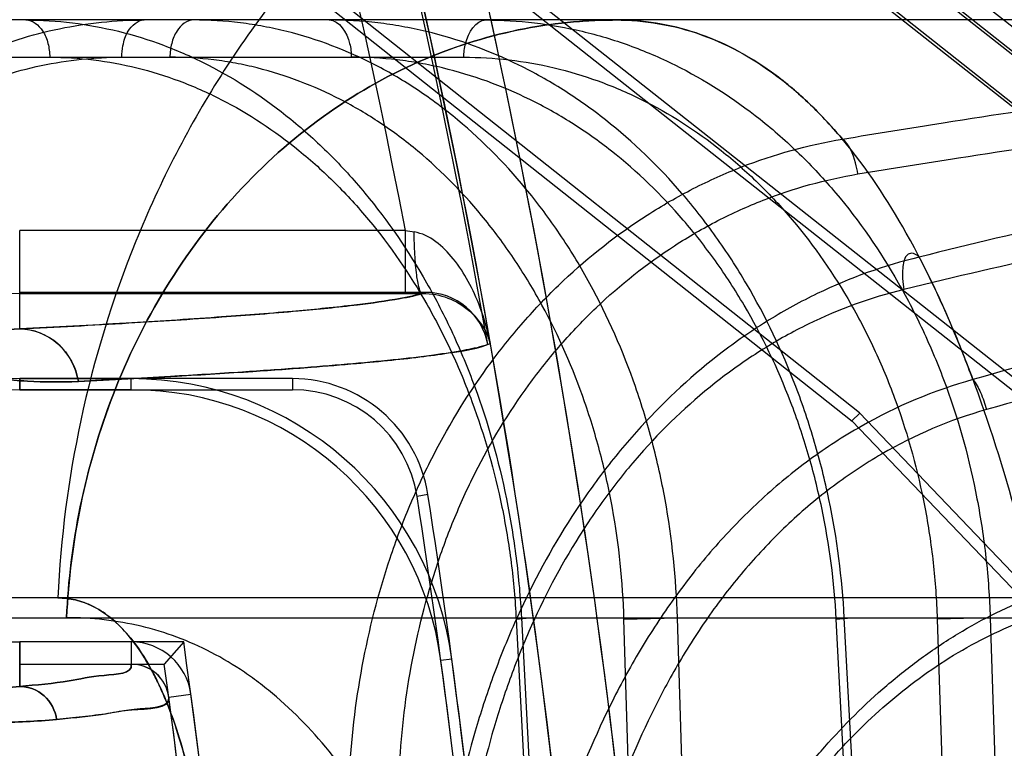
# Model space of a CAD drawing. Header units: millimetres. Extents: x 0 to 297, y 0 to 210.
# Tile 444 of 455: x 243.0928 to 243.1553, y 160.6531 to 160.6993. Entities that reach past the tile are written whole.
import ezdxf

# ---------------------------------------------------------------- set-up
doc = ezdxf.new("R2010")
doc.units = ezdxf.units.MM
doc.header["$LTSCALE"] = 16.335
doc.layers.get('0').update_dxf_attribs({"linetype": 'CONTINUOUS'})
for name, color, linetype in [('AXES_REF', 7, 'CONTINUOUS'), ('INTFCLR_1', 7, 'CONTINUOUS'), ('INTFCLR_144815', 7, 'CONTINUOUS'), ('INTFCLR_72935', 7, 'CONTINUOUS')]:
    doc.layers.add(name, color=color, linetype=linetype)

msp = doc.modelspace()

# ---------------------------------------------------------------- linework, layer by layer
at = {"color": 7, "linetype": 'Continuous'}
for radius in [7.756662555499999, 7.756, 7.706331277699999]:
    msp.add_circle((241.4302422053, 154.539298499), radius, dxfattribs=at)
msp.add_arc((241.4302422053, 154.539298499), 7.68, 278.2771290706, 261.7228709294, dxfattribs=at)
at = {"layer": 'AXES_REF', "color": 9, "linetype": 'Continuous'}
msp.add_arc((241.4302422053, 154.539298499), 7.075609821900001, 94.4118118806, 85.5881881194, dxfattribs=at)
at = {"layer": 'INTFCLR_1', "color": 9, "linetype": 'Continuous'}
for p, q in [((243.1104632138, 160.7346690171), (243.2008231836, 160.663332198)), ((243.1983446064, 160.6601926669), (243.1164298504, 160.7248622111)), ((243.0928442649, 160.6797059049), (243.0928442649, 160.6859562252)), ((243.1173072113, 160.6859562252), (243.0928442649, 160.6859562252)), ((243.1173072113, 160.6819568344), (243.1173072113, 160.6859562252)), ((243.0928442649, 160.6819568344), (243.1183825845, 160.6819580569)), ((243.0928442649, 160.6758513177), (243.0928442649, 160.676551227)), ((243.0999223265, 160.6758513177), (243.0999223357, 160.676551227)), ((243.0928442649, 160.6598513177), (243.0928442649, 160.6570285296)), ((243.099922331, 160.6598513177), (243.0999222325, 160.6584407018)), ((243.1202513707, 160.6587628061), (243.1195576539, 160.6586699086)), ((243.1023010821, 160.6563590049), (243.1036992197, 160.6565462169))]:
    msp.add_line(p, q, dxfattribs=at)
at = {"layer": 'INTFCLR_1', "color": 6, "linetype": 'Continuous'}
for p, q in [((243.1897435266, 160.6702820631), (243.1097924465, 160.7334013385)), ((243.0998781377, 160.7208432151), (243.1841862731, 160.65428416)), ((243.1835174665, 160.6539204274), (243.0994444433, 160.7202938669)), ((243.0928442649, 160.6765512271), (243.0999223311, 160.6765512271)), ((243.099922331, 160.6758513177), (243.0928442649, 160.6758513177)), ((243.0999222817, 160.6598513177), (243.0928442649, 160.6598513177)), ((243.0928442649, 160.6584407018), (243.0999222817, 160.6584407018))]:
    msp.add_line(p, q, dxfattribs=at)
at = {"layer": 'INTFCLR_1', "color": 7, "linetype": 'Continuous'}
msp.add_line((243.1225116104, 160.6793051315), (243.1226895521, 160.6787847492), dxfattribs=at)
at = {"layer": 'INTFCLR_1', "color": 9, "linetype": 'Continuous'}
for centre, radius, start, end in [((242.6464658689, 160.5952984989), 0.4834862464, 4.2349584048, 43.61014177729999), ((242.6464658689, 160.595298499), 0.4874965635, 4.2349578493, 15.4129247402), ((243.0928442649, 160.7060254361), 0.0240686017, 193.9313763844, 270.0000000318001), ((243.1379341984, 160.8010213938), 0.1168993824, 259.8369044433, 260.1140063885)]:
    msp.add_arc(centre, radius, start, end, dxfattribs=at)
at = {"layer": 'INTFCLR_1', "color": 6, "linetype": 'Continuous'}
for centre, radius, start, end in [((242.6464658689, 160.595298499), 0.4794897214, 10.8985890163, 42.7086480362), ((243.0928442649, 160.7060254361), 0.0301741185, 193.93137305, 270.0000005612), ((243.0928442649, 160.7060254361), 0.0294742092, 193.9313762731, 270.0000001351), ((243.0928442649, 160.7060254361), 0.04617411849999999, 193.9313780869, 270.0000003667), ((243.099922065, 160.6560404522), 0.0205107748, 7.627261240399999, 89.9992566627), ((243.099922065, 160.6560404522), 0.0198108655, 7.627262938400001, 89.99922879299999), ((243.099922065, 160.6560404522), 0.0038108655, 7.627283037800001, 89.9959908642), ((242.6464658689, 160.595298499), 0.4773172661, 3.0516590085, 7.6294468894), ((242.6464658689, 160.595298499), 0.4780171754, 3.1312009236, 7.6294436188), ((243.099922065, 160.6560404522), 0.0024002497, 7.6265966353, 89.9960006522), ((242.6464658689, 160.595298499), 0.4599066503, 356.013443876, 7.6295226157), ((242.6464658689, 160.595298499), 0.4613172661, 356.0148208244, 7.629522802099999)]:
    msp.add_arc(centre, radius, start, end, dxfattribs=at)
at = {"layer": 'INTFCLR_1', "color": 9, "linetype": 'Continuous'}
for points, knots in [([(243.0658816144, 160.699337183), (243.0660730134, 160.6985655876), (243.0665104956, 160.6970563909), (243.0673242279, 160.6948935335), (243.0682543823, 160.6928880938), (243.0692667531, 160.6910571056), (243.0703294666, 160.6894055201), (243.0717432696, 160.6874839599), (243.0732263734, 160.6857921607), (243.0747493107, 160.6843149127), (243.0761858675, 160.6830538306), (243.0785805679, 160.6812280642), (243.0814062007, 160.6795880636), (243.0841879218, 160.6783813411), (243.0867226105, 160.677490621), (243.0897566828, 160.6767467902), (243.0932456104, 160.676333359), (243.0954887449, 160.6763227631), (243.0965648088, 160.6763767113)], [0, 0, 0, 0, 0.0574620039, 0.1134387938, 0.166877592, 0.2171065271, 0.2645507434, 0.3087290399, 0.3894613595, 0.4267760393, 0.4620386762, 0.5275743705, 0.6441857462, 0.6969909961, 0.7465939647, 0.8382414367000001, 0.9221232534, 1, 1, 1, 1]), ([(243.0662964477, 160.699440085), (243.0664620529, 160.6987724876), (243.06684094, 160.6974668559), (243.0675459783, 160.6955960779), (243.0683525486, 160.6938618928), (243.069230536, 160.6922791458), (243.0701523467, 160.6908521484), (243.0713786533, 160.6891928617), (243.0734611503, 160.6868291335), (243.0765532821, 160.684235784), (243.0797531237, 160.6823972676), (243.0821612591, 160.6813674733), (243.0843527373, 160.6806099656), (243.0869743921, 160.6799839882), (243.0899845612, 160.6796474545), (243.0919176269, 160.6796524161), (243.0928442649, 160.6797059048)], [0, 0, 0, 0, 0.05755899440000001, 0.1136253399, 0.1671423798, 0.2174618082, 0.2649671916, 0.3092018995, 0.3900215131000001, 0.5280807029, 0.6447205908, 0.6974550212, 0.7470790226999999, 0.8386200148, 0.9223281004, 1, 1, 1, 1]), ([(243.0428331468, 160.693619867), (243.0432295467, 160.6920218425), (243.0441505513, 160.6889438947), (243.0459048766, 160.6845962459), (243.0479025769, 160.6806769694), (243.0500526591, 160.6771973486), (243.0522634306, 160.6741605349), (243.0551142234, 160.6707681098), (243.0580374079, 160.6678798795), (243.0609837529, 160.6654341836), (243.0637063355, 160.6634062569), (243.0670076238, 160.6613021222), (243.0708636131, 160.6593073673), (243.075467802, 160.6573841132), (243.0806872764, 160.6558340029), (243.086320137, 160.6549188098), (243.0910526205, 160.654679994), (243.0939066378, 160.6548152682), (243.095185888, 160.6549401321)], [0, 0, 0, 0, 0.06983020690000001, 0.1360165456, 0.1985856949, 0.2561722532, 0.3093207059, 0.3577512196, 0.4440024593, 0.4831205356, 0.5200948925, 0.5879287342, 0.6488908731, 0.7039975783, 0.7993757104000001, 0.8790225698, 0.9454860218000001, 1, 1, 1, 1]), ([(243.0430937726, 160.6936845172), (243.0434704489, 160.6921659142), (243.0443459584, 160.6892410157), (243.0460140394, 160.685110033), (243.0479138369, 160.6813866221), (243.0499587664, 160.6780812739), (243.0520613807, 160.6751971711), (243.0547727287, 160.6719762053), (243.0575527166, 160.6692349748), (243.0603545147, 160.6669148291), (243.0629435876, 160.6649916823), (243.0660820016, 160.6629976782), (243.0697478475, 160.661109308), (243.0741232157, 160.6592913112), (243.0790825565, 160.6578305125), (243.084431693, 160.6569766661), (243.0889237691, 160.6567640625), (243.0916308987, 160.656905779), (243.0928442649, 160.6570285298)], [0, 0, 0, 0, 0.0698671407, 0.1360883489, 0.1986819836, 0.2562926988, 0.3094735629, 0.3579124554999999, 0.4441892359, 0.4833221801, 0.5202930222, 0.5881501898, 0.6490914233, 0.7042036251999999, 0.7995434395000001, 0.8791525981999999, 0.9455413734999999, 1, 1, 1, 1]), ([(243.1226895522, 160.6787847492), (243.1225345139, 160.6795706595), (243.1221567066, 160.6809200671), (243.1213394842, 160.6827268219), (243.1201738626, 160.6845284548), (243.1188517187, 160.6856856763), (243.1178639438, 160.6858578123)], [0, 0, 0, 0, 0.2695644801, 0.4697030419, 0.6625932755, 1, 1, 1, 1]), ([(243.1183825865, 160.6819580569), (243.1182680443, 160.6819733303), (243.1181302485, 160.6824877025), (243.1179894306, 160.6832210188), (243.1178925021, 160.6844792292), (243.1178665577, 160.685380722), (243.1178639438, 160.6858578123)], [0, 0, 0, 0, 0.0871661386, 0.309707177, 0.6401160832, 1, 1, 1, 1]), ([(243.1183825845, 160.6819580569), (243.1178169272, 160.6817812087), (243.1163171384, 160.6815017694), (243.1135615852, 160.6811367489), (243.1097928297, 160.6807737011), (243.1050244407, 160.6804063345), (243.0992635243, 160.6800420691), (243.0950927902, 160.6798186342), (243.0928442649, 160.6797059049)], [0, 0, 0, 0, 0.06928541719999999, 0.1776589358, 0.3252045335, 0.5117163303, 0.7368032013, 1, 1, 1, 1]), ([(243.0965648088, 160.6763767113), (243.0964916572, 160.6768174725), (243.0961930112, 160.6777028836), (243.095094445, 160.6791423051), (243.0937137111, 160.6797006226), (243.0928442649, 160.6797059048)], [0, 0, 0, 0, 0.250365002, 0.5127850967, 1, 1, 1, 1]), ([(243.0965648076, 160.6763767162), (243.0986510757, 160.6764813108), (243.1023409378, 160.6766780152), (243.107265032, 160.676981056), (243.111059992, 160.6772509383), (243.1139998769, 160.6774912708), (243.116377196, 160.6777192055), (243.1184006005, 160.6779385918), (243.1204814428, 160.6782469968), (243.1219304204, 160.6784474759), (243.1226895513, 160.6787847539)], [0, 0, 0, 0, 0.2385487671, 0.4219735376, 0.5633767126, 0.6730318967, 0.7587781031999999, 0.8362030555, 0.9051367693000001, 1, 1, 1, 1]), ([(243.0999222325, 160.6584407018), (243.10000793, 160.6578252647), (243.0977419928, 160.6577734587), (243.0958257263, 160.6572808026), (243.0938884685, 160.6571304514), (243.0928442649, 160.6570285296)], [0, 0, 0, 0, 0.2565760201, 0.5667820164, 1, 1, 1, 1]), ([(243.095185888, 160.6549401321), (243.0951125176, 160.6554967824), (243.0945527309, 160.6565901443), (243.0933999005, 160.6570267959), (243.0928442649, 160.6570285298)], [0, 0, 0, 0, 0.5026078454, 1, 1, 1, 1]), ([(243.0951858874, 160.6549401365), (243.0956720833, 160.6549875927), (243.0965986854, 160.6550880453), (243.0984379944, 160.65527285), (243.0999239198, 160.655680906), (243.1023879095, 160.655710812), (243.1023010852, 160.6563589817)], [0, 0, 0, 0, 0.2007104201, 0.3881495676, 0.7313108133, 1, 1, 1, 1])]:
    msp.add_open_spline(points, degree=3, knots=knots, dxfattribs=at)
at = {"layer": 'INTFCLR_1', "color": 7, "linetype": 'Continuous'}
msp.add_open_spline([(243.1183825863, 160.6819580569), (243.1186678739, 160.6819596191), (243.1194844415, 160.6818812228), (243.1212730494, 160.6812192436), (243.1224173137, 160.6798193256), (243.1226895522, 160.6787847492)], degree=3, knots=[0, 0, 0, 0, 0.1514361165, 0.4321406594, 1, 1, 1, 1], dxfattribs=at)
at = {"layer": 'INTFCLR_144815', "color": 9, "linetype": 'Continuous'}
for p, q in [((243.1612690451, 160.699298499), (242.2167038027, 160.6992984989)), ((243.074251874, 160.6969403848), (243.1210093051, 160.6969403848)), ((243.2496583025, 160.6626480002), (242.1176217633, 160.6626480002)), ((242.1871971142, 160.6613919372), (243.196561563, 160.6613919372)), ((243.1243316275, 160.6613082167), (243.1251781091, 160.6613889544)), ((243.1243316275, 160.6613082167), (243.1285855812, 160.5792984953)), ((243.1246648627, 160.6613919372), (243.1289267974, 160.5792984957)), ((243.1311679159, 160.6613082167), (243.1345595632, 160.6613919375)), ((243.1336201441, 160.5792985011), (243.131167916, 160.6613082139)), ((243.1370107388, 160.5792985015), (243.1345595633, 160.6613919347)), ((243.1446297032, 160.6613082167), (243.1455953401, 160.6613844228)), ((243.1489631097, 160.5792984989), (243.1446297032, 160.661308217)), ((243.1494798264, 160.5792984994), (243.1451385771, 160.6613919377)), ((243.1543951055, 160.6613919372), (243.15102962, 160.6613082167)), ((243.1510296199, 160.6613082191), (243.1536774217, 160.5792984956)), ((243.1543951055, 160.6613919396), (243.1570422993, 160.5792984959))]:
    msp.add_line(p, q, dxfattribs=at)
at = {"layer": 'INTFCLR_144815', "color": 7, "linetype": 'Continuous'}
for points, knots in [([(243.1513969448, 161.2100770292), (243.1518024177, 161.2100850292), (243.1519387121, 161.208783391), (243.152068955, 161.2076819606), (243.1521023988, 161.2062434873), (243.1521021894, 161.2048795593), (243.1520731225, 161.2034551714), (243.1520238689, 161.201994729), (243.151948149, 161.2002995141), (243.1518601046, 161.198683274), (243.151763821, 161.1971098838), (243.1516757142, 161.1957736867), (243.1515776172, 161.1943741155), (243.1514691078, 161.1929024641), (243.1513403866, 161.1912372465), (243.1511873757, 161.1893452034), (243.1510145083, 161.1872960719), (243.1508194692, 161.1850680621), (243.1505992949, 161.1826360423), (243.1503521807, 161.1799923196), (243.1500745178, 161.1771051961), (243.1497589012, 161.1739083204), (243.1494011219, 161.1703758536), (243.1490025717, 161.1665319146), (243.1485570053, 161.1623244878), (243.1480394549, 161.1575356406), (243.1474657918, 161.1523324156), (243.1468271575, 161.1466419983), (243.1461110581, 161.1403643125), (243.1452774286, 161.1331735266), (243.1443367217, 161.1251845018), (243.1432653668, 161.1162152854), (243.1420512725, 161.1061897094), (243.1406468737, 161.0947448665), (243.1390511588, 161.0819017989), (243.1372286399, 161.0674038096), (243.1351606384, 161.051131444), (243.132873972, 161.0333200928), (243.1303706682, 161.0139976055), (243.1276939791, 160.9935041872), (243.1248230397, 160.9716834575), (243.1218009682, 160.9488635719), (243.1186356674, 160.9251015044), (243.1153467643, 160.9005398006), (243.1119097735, 160.8749922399), (243.1083021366, 160.8482913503), (243.104548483, 160.8206205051), (243.1006991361, 160.7923480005), (243.0967693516, 160.7635804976), (243.0927253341, 160.7340677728), (243.0885069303, 160.7033720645), (243.0856306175, 160.6825008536), (243.0841557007, 160.671812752)], [0, 0, 0, 0, 0.002241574, 0.0047132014, 0.0072224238, 0.0098766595, 0.0123398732, 0.0150736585, 0.0179599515, 0.0217167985, 0.0240207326, 0.0266725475, 0.029118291, 0.0317754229, 0.0348287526, 0.0383497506, 0.0422672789, 0.04619496, 0.0507115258, 0.0557645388, 0.0608710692, 0.06674290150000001, 0.0735202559, 0.0804956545, 0.0881030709, 0.09690564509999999, 0.1071187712, 0.1170366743, 0.1285552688, 0.1420419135, 0.1570478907, 0.1730174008, 0.1919691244, 0.2128662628, 0.236750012, 0.2635013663, 0.293630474, 0.3274143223, 0.3627565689, 0.4013226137, 0.4416480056, 0.4844039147, 0.5285543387, 0.5741462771, 0.6213734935, 0.6710334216, 0.7230689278, 0.7757171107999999, 0.8287434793, 0.8835499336, 0.9403646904, 1, 1, 1, 1]), ([(243.0841557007, 160.6718127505), (243.0854995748, 160.6815479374), (243.0880191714, 160.6998307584), (243.091566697, 160.7256246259), (243.0946845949, 160.7483481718), (243.0974410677, 160.7684807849), (243.0998957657, 160.786446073), (243.1020855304, 160.8025032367), (243.1040644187, 160.8170396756), (243.1058757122, 160.8303684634), (243.1075290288, 160.8425566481), (243.1090153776, 160.8535327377), (243.1103297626, 160.8632542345), (243.1115016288, 160.8719339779), (243.1125476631, 160.8796922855), (243.1134780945, 160.8866028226), (243.1143076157, 160.8927713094), (243.1150520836, 160.8983133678), (243.1157156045, 160.9032577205), (243.1163186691, 160.9077555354), (243.1168570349, 160.9117740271), (243.1173386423, 160.9153715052), (243.1177749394, 160.9186325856), (243.118170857, 160.9215935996), (243.1185320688, 160.9242965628), (243.1188576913, 160.9267343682), (243.119155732, 160.9289666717), (243.1194288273, 160.93101301), (243.1196782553, 160.9328826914), (243.1199150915, 160.9346585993), (243.1201364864, 160.9363193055), (243.1204093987, 160.9383671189), (243.1206026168, 160.9398174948), (243.1207350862, 160.9408124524)], [0, 0, 0, 0, 0.1086009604, 0.2039477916, 0.2877238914, 0.3620651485, 0.4285031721, 0.4880977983, 0.5411506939, 0.5906228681, 0.6367442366, 0.6770723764, 0.71302358, 0.7451511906, 0.7738599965, 0.7995341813, 0.8222066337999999, 0.8426397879, 0.8613279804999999, 0.8773350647, 0.892788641, 0.9061319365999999, 0.9174444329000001, 0.9291470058, 0.9391444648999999, 0.9475796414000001, 0.9563257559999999, 0.9640319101, 0.9703936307, 0.9771701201, 0.9838307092, 0.9889079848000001, 1, 1, 1, 1])]:
    msp.add_open_spline(points, degree=3, knots=knots, dxfattribs=at)
at = {"layer": 'INTFCLR_144815', "color": 9, "linetype": 'Continuous'}
for points, knots in [([(243.1536637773, 160.723298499), (243.1502006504, 160.723298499), (243.1430392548, 160.7225989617), (243.1324394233, 160.7193570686), (243.1222304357, 160.7137617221), (243.1130629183, 160.7059499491), (243.1054985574, 160.6963275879), (243.099912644, 160.6854969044), (243.0964393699, 160.6741449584), (243.0954394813, 160.6664242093), (243.0952586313, 160.6626480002)], [0, 0, 0, 0, 0.1120066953, 0.2310131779, 0.3561439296, 0.4858595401, 0.6179059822, 0.7494999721, 0.8777274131, 1, 1, 1, 1]), ([(243.1536637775, 160.723298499), (243.1541053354, 160.723298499), (243.1551111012, 160.7229389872), (243.1563317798, 160.721620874), (243.1572212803, 160.7200599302), (243.1578205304, 160.7187026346), (243.1581828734, 160.7177752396), (243.1587802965, 160.716116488), (243.1596122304, 160.7132574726), (243.1605787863, 160.70895214), (243.1612964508, 160.7048872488), (243.1617645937, 160.7017639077), (243.1620322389, 160.6998190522), (243.1624429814, 160.6966517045), (243.163000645, 160.6916122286), (243.1636181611, 160.6845095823), (243.1639937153, 160.6788973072), (243.1642149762, 160.6749654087), (243.1643584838, 160.6722033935), (243.1645854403, 160.6672346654), (243.1648314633, 160.6599622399), (243.1649779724, 160.6525522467), (243.1650388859, 160.6464619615), (243.165061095, 160.6402035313), (243.1650329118, 160.6354814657), (243.1649945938, 160.6323227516)], [0, 0, 0, 0, 0.0141696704, 0.032245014, 0.0566276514, 0.07159990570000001, 0.07983247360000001, 0.08857479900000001, 0.1281706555, 0.1752647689, 0.2301232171, 0.2605892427, 0.2766105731, 0.2931213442, 0.3630803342, 0.4392931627, 0.5218908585, 0.5435700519, 0.5656680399, 0.6106436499, 0.703181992, 0.7991656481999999, 0.8484706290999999, 0.8986288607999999, 1, 1, 1, 1]), ([(243.1649945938, 160.6323227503), (243.165032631, 160.6354578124), (243.1650699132, 160.6416609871), (243.1650103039, 160.6508653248), (243.1648629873, 160.6584048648), (243.164684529, 160.664307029), (243.1644719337, 160.6699460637), (243.1641402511, 160.6766864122), (243.1637056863, 160.6832164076), (243.1632991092, 160.6881804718), (243.162875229, 160.6927411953), (243.1622929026, 160.698013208), (243.161599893, 160.7029861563), (243.1609913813, 160.7066150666), (243.160395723, 160.70976572), (243.1596210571, 160.713225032), (243.1585862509, 160.7167814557), (243.1576240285, 160.7192421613), (243.1567981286, 160.7208037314), (243.1560584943, 160.7219150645), (243.1551148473, 160.7229376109), (243.15410572, 160.723298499), (243.1536637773, 160.723298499)], [0, 0, 0, 0, 0.1006106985, 0.199055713, 0.2953636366, 0.342590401, 0.3885395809, 0.4764458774, 0.5591383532, 0.5985355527, 0.6362718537, 0.7061191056, 0.7687234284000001, 0.7973639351, 0.8241873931, 0.8716144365, 0.9110602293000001, 0.9429569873, 0.9561975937, 0.9676399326, 0.9858181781, 1, 1, 1, 1]), ([(243.0932401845, 160.699298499), (243.0952086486, 160.699298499), (243.0981924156, 160.698928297), (243.1015192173, 160.6978931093), (243.103396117, 160.6971270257), (243.1062149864, 160.6957846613), (243.1093304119, 160.6937195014), (243.1121100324, 160.6912019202), (243.1136398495, 160.6896011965), (243.1158857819, 160.6870165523), (243.1178496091, 160.6841389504), (243.1195144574, 160.6810587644), (243.120572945, 160.6788897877), (243.1222157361, 160.6749247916), (243.1233916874, 160.6707491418), (243.1240670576, 160.6670732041), (243.1244317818, 160.6645615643), (243.1245997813, 160.6626616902), (243.1246648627, 160.6613919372)], [0, 0, 0, 0, 0.1091978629, 0.1646839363, 0.1929779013, 0.2215829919, 0.3378362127, 0.398393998, 0.4294053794, 0.4606082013, 0.5883152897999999, 0.6213567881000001, 0.6548436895, 0.7221509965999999, 0.8592379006, 0.8943221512, 0.9294697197, 1, 1, 1, 1]), ([(243.0932401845, 160.699298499), (243.0936610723, 160.699298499), (243.0943221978, 160.6987517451), (243.0946683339, 160.6978194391), (243.0947471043, 160.6972334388), (243.0947503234, 160.6969403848)], [0, 0, 0, 0, 0.4196904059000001, 0.7077619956, 1, 1, 1, 1]), ([(243.0958167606, 160.6613919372), (243.0959245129, 160.6637505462), (243.0965187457, 160.6685661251), (243.0985840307, 160.6756522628), (243.1019061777, 160.6824155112), (243.1064078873, 160.6884296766), (243.1118706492, 160.6933187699), (243.1179597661, 160.6968255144), (243.1233222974, 160.6985471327), (243.1270521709, 160.6991177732), (243.1291157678, 160.699273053), (243.130133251, 160.6992984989), (243.1306375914, 160.699298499)], [0, 0, 0, 0, 0.1249260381, 0.2555252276, 0.3887896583, 0.5214499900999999, 0.6505625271, 0.7739873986, 0.8905463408, 0.9461740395, 0.9733149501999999, 1, 1, 1, 1]), ([(243.1306375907, 160.699298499), (243.1296198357, 160.6992984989), (243.1275481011, 160.6991925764), (243.1233208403, 160.698542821), (243.1179575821, 160.6968258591), (243.1118707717, 160.6933182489), (243.1064079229, 160.6884303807), (243.1019058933, 160.6824131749), (243.0975458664, 160.6735476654), (243.0960364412, 160.6662005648), (243.0958167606, 160.6613919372)], [0, 0, 0, 0, 0.0538964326, 0.1096244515, 0.2261806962, 0.349711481, 0.4789348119, 0.6117089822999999, 0.7450877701, 1, 1, 1, 1]), ([(243.0993194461, 160.6969403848), (243.0993219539, 160.697184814), (243.0993844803, 160.6977571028), (243.0996639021, 160.6986810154), (243.1003195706, 160.699298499), (243.1007299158, 160.699298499)], [0, 0, 0, 0, 0.249574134, 0.5810396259, 1, 1, 1, 1]), ([(243.1038795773, 160.699298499), (243.1034586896, 160.699298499), (243.1027975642, 160.698751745), (243.1024514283, 160.697819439), (243.1023726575, 160.6972334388), (243.1023694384, 160.6969403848)], [0, 0, 0, 0, 0.4196903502, 0.7077619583, 1, 1, 1, 1]), ([(243.1345595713, 160.6613919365), (243.1344829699, 160.6639009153), (243.1340930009, 160.6676473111), (243.1331509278, 160.6719137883), (243.132478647, 160.6742916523), (243.131359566, 160.677726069), (243.1296829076, 160.6815533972), (243.1275562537, 160.6850807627), (243.1262383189, 160.6869649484), (243.1242160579, 160.6895901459), (243.1219148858, 160.691956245), (243.1193732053, 160.6939621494), (243.1176627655, 160.6951702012), (243.1145912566, 160.6969874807), (243.1112534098, 160.6982659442), (243.1083217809, 160.6989031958), (243.1063583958, 160.6992068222), (243.1048697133, 160.699298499), (243.1038795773, 160.699298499)], [0, 0, 0, 0, 0.1400985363, 0.2092020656, 0.2436857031, 0.277971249, 0.4108016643, 0.4755818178, 0.5076100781, 0.5390793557, 0.6605405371, 0.6902617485, 0.7197591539, 0.7773480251, 0.8891702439, 0.9170270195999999, 0.9447376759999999, 1, 1, 1, 1]), ([(243.145138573, 160.6613919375), (243.14500719, 160.6639058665), (243.1445229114, 160.6676580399), (243.1434573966, 160.6719169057), (243.1427101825, 160.6742931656), (243.141473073, 160.6777363), (243.1396464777, 160.681566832), (243.1373690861, 160.685084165), (243.1359616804, 160.6869664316), (243.1337992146, 160.6895989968), (243.1313574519, 160.6919627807), (243.1286812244, 160.6939629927), (243.1268770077, 160.6951716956), (243.1236422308, 160.6969905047), (243.1201513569, 160.6982661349), (243.117092, 160.698903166), (243.1150456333, 160.6992066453), (243.1134959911, 160.699298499), (243.1124655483, 160.699298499)], [0, 0, 0, 0, 0.1372745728, 0.2052346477, 0.2392207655, 0.273064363, 0.40473724, 0.4693064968, 0.5013235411, 0.5328440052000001, 0.6550896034, 0.6851375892, 0.7150081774, 0.7734496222, 0.8872400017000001, 0.9156027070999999, 0.9438087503, 1, 1, 1, 1]), ([(243.1124655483, 160.699298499), (243.1131247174, 160.699298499), (243.1137973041, 160.6981341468), (243.1138730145, 160.6972331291), (243.113876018, 160.6969403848)], [0, 0, 0, 0, 0.6924562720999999, 1, 1, 1, 1]), ([(243.1210093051, 160.6969403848), (243.1210123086, 160.6972331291), (243.1210880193, 160.6981341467), (243.1217606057, 160.699298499), (243.1224197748, 160.699298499)], [0, 0, 0, 0, 0.3075437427, 1, 1, 1, 1]), ([(243.1224197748, 160.699298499), (243.1244654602, 160.699298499), (243.127559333, 160.6989318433), (243.1310162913, 160.69789461), (243.1329591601, 160.69712778), (243.1358588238, 160.6957907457), (243.1390625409, 160.6937306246), (243.1419188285, 160.6912046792), (243.1434823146, 160.689602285), (243.1457648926, 160.6870238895), (243.1477558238, 160.684145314), (243.1494309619, 160.6810593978), (243.1504892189, 160.6788910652), (243.1521189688, 160.6749277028), (243.1532603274, 160.670748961), (243.153888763, 160.6670729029), (243.1542173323, 160.6645606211), (243.1543534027, 160.6626609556), (243.1543951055, 160.6613919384)], [0, 0, 0, 0, 0.112209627, 0.1688776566, 0.1976712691, 0.2267084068, 0.3439814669, 0.4046494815, 0.4356206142, 0.4667234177, 0.5935097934, 0.626212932, 0.6593247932, 0.7258042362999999, 0.8610544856, 0.8956691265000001, 0.9303544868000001, 1, 1, 1, 1]), ([(243.1306375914, 160.699298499), (243.1324741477, 160.699298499), (243.1362918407, 160.6986482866), (243.1400941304, 160.6964420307), (243.1424109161, 160.6944919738), (243.1437099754, 160.6932387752), (243.1445609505, 160.6922913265), (243.1450236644, 160.6917385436)], [0, 0, 0, 0, 0.3287889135, 0.6771462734, 0.7722571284, 0.8709440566, 1, 1, 1, 1]), ([(243.1532959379, 160.6764908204), (243.1530949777, 160.6770326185), (243.1518789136, 160.6802112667), (243.1494559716, 160.6855152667), (243.1462489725, 160.6903773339), (243.1439391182, 160.6929871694), (243.1424870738, 160.694446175), (243.1399461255, 160.6965738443), (243.1359089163, 160.698734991), (243.1323595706, 160.6992984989), (243.1306375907, 160.699298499)], [0, 0, 0, 0, 0.050723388, 0.2987433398, 0.5104880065, 0.55853659, 0.6045091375, 0.6910612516, 0.8488498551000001, 1, 1, 1, 1]), ([(243.0685806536, 160.6613082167), (243.06863596, 160.662362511), (243.0688180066, 160.6644651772), (243.0693053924, 160.6675859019), (243.0700040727, 160.6706494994), (243.0709076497, 160.673633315), (243.0720102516, 160.6765151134), (243.0733042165, 160.679274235), (243.0747800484, 160.6818920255), (243.076428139, 160.6843501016), (243.0782362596, 160.6866314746), (243.0801924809, 160.6887187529), (243.0822818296, 160.6905977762), (243.0844905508, 160.6922547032), (243.08680329, 160.6936783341), (243.089204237, 160.6948575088), (243.0916750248, 160.6957834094), (243.0941964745, 160.69645002), (243.0967500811, 160.6968511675), (243.0984649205, 160.6969403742), (243.0993194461, 160.6969403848)], [0, 0, 0, 0, 0.0611914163, 0.1222153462, 0.1829330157, 0.2431697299, 0.3027654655, 0.3616159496, 0.4196421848, 0.4767773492, 0.5329717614, 0.5881802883, 0.6423889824, 0.6956352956, 0.7479993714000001, 0.7995680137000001, 0.850430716, 0.900683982, 0.9504712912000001, 1, 1, 1, 1]), ([(243.0947503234, 160.6969403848), (243.0966021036, 160.6969403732), (243.0994090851, 160.6965925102), (243.1025388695, 160.6956190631), (243.104304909, 160.6948991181), (243.1069571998, 160.6936374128), (243.1098887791, 160.6916961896), (243.1125049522, 160.6893295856), (243.1139449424, 160.6878248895), (243.1160590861, 160.685395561), (243.1179080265, 160.6826906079), (243.1194759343, 160.6797950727), (243.1204727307, 160.6777562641), (243.1220198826, 160.6740292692), (243.1231285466, 160.6701041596), (243.1237661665, 160.6666486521), (243.1241106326, 160.6642877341), (243.1242696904, 160.662501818), (243.1243316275, 160.6613082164)], [0, 0, 0, 0, 0.1092276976, 0.1647324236, 0.1930354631, 0.2216493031, 0.3379316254, 0.3985016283, 0.4295175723, 0.460723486, 0.5884330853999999, 0.6214715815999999, 0.6549537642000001, 0.7222477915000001, 0.8592953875, 0.8943666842, 0.9295004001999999, 1, 1, 1, 1]), ([(243.131167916, 160.6613082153), (243.1310973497, 160.6636665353), (243.1307333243, 160.6671880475), (243.1298504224, 160.6711986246), (243.1292203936, 160.673433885), (243.1281711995, 160.6766621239), (243.1265981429, 160.6802596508), (243.1246023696, 160.683575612), (243.123365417, 160.6853467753), (243.1214675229, 160.6878144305), (243.1193071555, 160.6900385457), (243.1169206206, 160.691924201), (243.1153145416, 160.6930597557), (243.1124302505, 160.6947678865), (243.1092954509, 160.6959696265), (243.1065420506, 160.6965689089), (243.1046978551, 160.6968543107), (243.1032995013, 160.6969403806), (243.1023694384, 160.6969403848)], [0, 0, 0, 0, 0.1401554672, 0.2092802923, 0.2437732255, 0.2780669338, 0.4109187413, 0.4756998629, 0.5077268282, 0.5391939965, 0.6606353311, 0.6903498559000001, 0.7198403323, 0.7774136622, 0.8891993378, 0.9170477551, 0.9447508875, 1, 1, 1, 1]), ([(243.1446297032, 160.6613082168), (243.1445047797, 160.6636714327), (243.1440473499, 160.6671986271), (243.1430425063, 160.6712016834), (243.142338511, 160.6734353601), (243.1411730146, 160.6766720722), (243.1394530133, 160.6802729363), (243.1373089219, 160.6835789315), (243.1359840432, 160.685348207), (243.1339485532, 160.6878230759), (243.1316502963, 160.6900448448), (243.1291320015, 160.691925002), (243.1274342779, 160.6930611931), (243.1243905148, 160.6947708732), (243.1211062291, 160.6959697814), (243.1182281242, 160.696568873), (243.1163030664, 160.6968541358), (243.114845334, 160.6969403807), (243.113876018, 160.6969403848)], [0, 0, 0, 0, 0.1372191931, 0.2051575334, 0.239134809, 0.2729706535, 0.4046233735, 0.4691910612, 0.501209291, 0.5327320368, 0.6549971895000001, 0.6850516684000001, 0.7149290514, 0.7733847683, 0.887210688, 0.9155819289, 0.9437955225, 1, 1, 1, 1]), ([(243.1210093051, 160.6969403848), (243.1229310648, 160.6969403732), (243.1258375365, 160.6965959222), (243.1290846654, 160.6956204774), (243.1309095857, 160.6948998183), (243.1336331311, 160.6936430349), (243.136642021, 160.6917065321), (243.1393239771, 160.6893321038), (243.1407919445, 160.6878258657), (243.1429352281, 160.6854021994), (243.1448039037, 160.6826961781), (243.1463759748, 160.6797955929), (243.1473691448, 160.6777573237), (243.1488984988, 160.6740316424), (243.149968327, 160.6701036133), (243.1505569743, 160.6666483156), (243.1508643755, 160.6642867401), (243.1509910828, 160.6625010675), (243.15102962, 160.6613082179)], [0, 0, 0, 0, 0.1121878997, 0.1688416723, 0.1976274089, 0.2266570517, 0.343905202, 0.4045627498, 0.4355295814, 0.4666289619, 0.5934110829, 0.6261162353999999, 0.6592317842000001, 0.7257227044, 0.8610051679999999, 0.8956305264, 0.9303278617, 1, 1, 1, 1]), ([(243.1450236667, 160.6917385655), (243.1471527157, 160.6921017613), (243.1557688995, 160.6935128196), (243.1644218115, 160.6946985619), (243.1709474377, 160.6954697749)], [0, 0, 0, 0, 0.2473764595, 1, 1, 1, 1]), ([(243.145999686, 160.6895316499), (243.1481288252, 160.6898875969), (243.15674598, 160.6912705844), (243.1653984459, 160.6924325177), (243.1719234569, 160.6931882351)], [0, 0, 0, 0, 0.2473483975, 1, 1, 1, 1]), ([(243.1137432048, 160.6512447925), (243.1138660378, 160.6536130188), (243.1144104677, 160.6583296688), (243.115882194, 160.6640840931), (243.1175467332, 160.6685044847), (243.1195199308, 160.6727414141), (243.1216654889, 160.6762177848), (243.1237912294, 160.6789629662), (243.1252821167, 160.68072455), (243.1280496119, 160.6835894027), (243.1311845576, 160.6860575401), (243.1340706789, 160.6878106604), (243.1360441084, 160.6888802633), (243.139600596, 160.6904785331), (243.1428409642, 160.691375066), (243.1450236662, 160.69173856)], [0, 0, 0, 0, 0.1287568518, 0.2569609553, 0.3213810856, 0.384983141, 0.5105637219, 0.5419689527, 0.5734721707, 0.6358190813, 0.7580421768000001, 0.7885404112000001, 0.8191369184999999, 0.8798569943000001, 1, 1, 1, 1]), ([(243.145999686, 160.6895316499), (243.1459651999, 160.6897670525), (243.1457948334, 160.6905463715), (243.1454871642, 160.6914002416), (243.1450236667, 160.6917385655)], [0, 0, 0, 0, 0.2930871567, 1, 1, 1, 1]), ([(243.1762241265, 160.690004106), (243.1739861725, 160.6895821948), (243.1651700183, 160.6878566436), (243.156401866, 160.6858841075), (243.1498947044, 160.6842632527)], [0, 0, 0, 0, 0.2535103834, 1, 1, 1, 1]), ([(243.1168940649, 160.6511610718), (243.1169859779, 160.6534132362), (243.117450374, 160.6578936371), (243.1187852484, 160.6633634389), (243.1203153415, 160.6675588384), (243.1221374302, 160.6715711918), (243.1241306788, 160.6748633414), (243.1261123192, 160.6774619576), (243.127501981, 160.6791278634), (243.1300849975, 160.6818354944), (243.133018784, 160.684167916), (243.13572268, 160.6858241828), (243.137572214, 160.6868341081), (243.1409079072, 160.6883434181), (243.1439500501, 160.6891891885), (243.145999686, 160.6895316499)], [0, 0, 0, 0, 0.1298374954, 0.2586273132, 0.3231850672, 0.3868339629, 0.5122916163, 0.5436287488, 0.5750512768, 0.6372068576, 0.7589754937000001, 0.7893511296, 0.8198239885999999, 0.8802999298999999, 1, 1, 1, 1]), ([(243.1752481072, 160.6878318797), (243.1730102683, 160.6874184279), (243.1641956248, 160.6857276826), (243.1554271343, 160.6837945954), (243.1489186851, 160.6822058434)], [0, 0, 0, 0, 0.2535536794, 1, 1, 1, 1]), ([(243.1498947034, 160.6842632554), (243.1476684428, 160.6837260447), (243.1443947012, 160.6825415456), (243.1403352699, 160.6803190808), (243.1364620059, 160.6776644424), (243.133406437, 160.6748466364), (243.1310662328, 160.6721710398), (243.1295621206, 160.6702967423), (243.1271324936, 160.6668447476), (243.1251162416, 160.6631099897), (243.1236763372, 160.6597762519), (243.1227884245, 160.6575106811), (243.121443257, 160.6534929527), (243.1200731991, 160.647595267), (243.1195092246, 160.6427919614), (243.1193462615, 160.6403813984)], [0, 0, 0, 0, 0.1202040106, 0.1809468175, 0.2426366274, 0.3663086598, 0.3976274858, 0.4292047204, 0.4923997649, 0.6189828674, 0.6509543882, 0.6830001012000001, 0.7466739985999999, 0.8731875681, 1, 1, 1, 1]), ([(243.1498947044, 160.6842632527), (243.149763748, 160.6843892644), (243.1487104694, 160.6849356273), (243.1487671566, 160.6829748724), (243.1489186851, 160.6822058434)], [0, 0, 0, 0, 0.1882211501, 1, 1, 1, 1]), ([(243.1498947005, 160.6842632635), (243.150469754, 160.6831563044), (243.1513225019, 160.6813680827), (243.1523921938, 160.6788472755), (243.1540738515, 160.6745345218), (243.1564090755, 160.6670830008), (243.1581764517, 160.6592229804), (243.1592503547, 160.6533773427), (243.1599407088, 160.6492643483), (243.1610437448, 160.6416769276), (243.1619900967, 160.632704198), (243.1625860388, 160.6246115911), (243.162868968, 160.6197803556), (243.1632330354, 160.6123195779), (243.163520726, 160.6009137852), (243.1634359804, 160.5907372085), (243.1633107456, 160.5855788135)], [0, 0, 0, 0, 0.0372726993, 0.0591480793, 0.081815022, 0.1755685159, 0.2921048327, 0.3223045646, 0.3531589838, 0.4167142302, 0.5513725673, 0.6226313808, 0.6591658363, 0.6959740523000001, 0.8458220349, 1, 1, 1, 1]), ([(243.1809830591, 160.6835629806), (243.1786096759, 160.6830276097), (243.1693315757, 160.6808680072), (243.1601127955, 160.6784511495), (243.1532959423, 160.6764910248)], [0, 0, 0, 0, 0.2554058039, 1, 1, 1, 1]), ([(243.1489186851, 160.6822058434), (243.1468299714, 160.6816959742), (243.1437590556, 160.6805729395), (243.1399594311, 160.678461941), (243.1363343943, 160.6759410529), (243.1334809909, 160.6732648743), (243.1313050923, 160.6707209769), (243.1299052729, 160.6689366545), (243.127644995, 160.6656460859), (243.1257790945, 160.6620875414), (243.124458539, 160.658908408), (243.1236436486, 160.6567422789), (243.1224131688, 160.6528919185), (243.1211773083, 160.647228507), (243.1207032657, 160.642616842), (243.1205735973, 160.6402976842)], [0, 0, 0, 0, 0.1191128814, 0.1793339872, 0.2405248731, 0.3633715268, 0.3945338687, 0.4259739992, 0.4889667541, 0.6154878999, 0.6475290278, 0.6796791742, 0.7436740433, 0.8713175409, 1, 1, 1, 1]), ([(243.1818430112, 160.6815195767), (243.1794697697, 160.6809949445), (243.1701935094, 160.6788789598), (243.1609743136, 160.6765104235), (243.1541558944, 160.6745890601)], [0, 0, 0, 0, 0.255456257, 1, 1, 1, 1]), ([(243.1532959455, 160.6764909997), (243.1508258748, 160.6758052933), (243.147222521, 160.6742793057), (243.1428853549, 160.6714549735), (243.1398589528, 160.6689617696), (243.1370958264, 160.6661527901), (243.1346096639, 160.6630763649), (243.1324051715, 160.6597807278), (243.1298386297, 160.6551565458), (243.1280567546, 160.6508657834), (243.1268319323, 160.6470860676), (243.1260892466, 160.6445422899), (243.124371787, 160.637523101), (243.123626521, 160.6309642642), (243.1233439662, 160.6257319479)], [0, 0, 0, 0, 0.122251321, 0.1841550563, 0.2465049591, 0.3088365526, 0.3717560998, 0.4348594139, 0.4976795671, 0.6237574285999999, 0.6555254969, 0.6871647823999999, 0.7501096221, 1, 1, 1, 1]), ([(243.1532959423, 160.6764910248), (243.1534973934, 160.6762450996), (243.1538368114, 160.675622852), (243.1540628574, 160.6749589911), (243.1541558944, 160.6745890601)], [0, 0, 0, 0, 0.4545659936, 1, 1, 1, 1]), ([(243.1541558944, 160.6745890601), (243.1518377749, 160.6739366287), (243.1484572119, 160.6724830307), (243.1444029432, 160.6697884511), (243.1415763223, 160.6674079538), (243.1390002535, 160.6647235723), (243.1366874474, 160.6617800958), (243.1346425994, 160.6586223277), (243.1322650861, 160.6541784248), (243.130630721, 160.6500525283), (243.1295169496, 160.6464151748), (243.1288400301, 160.643956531), (243.1272761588, 160.6371210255), (243.1266522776, 160.630742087), (243.1264292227, 160.6256482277)], [0, 0, 0, 0, 0.1202423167, 0.1812239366, 0.2427342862, 0.3043443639, 0.3666795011, 0.4293621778, 0.4919378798, 0.6181093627, 0.650035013, 0.681882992, 0.7454161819, 1, 1, 1, 1]), ([(243.1051132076, 160.6323227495), (243.1051526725, 160.6333673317), (243.1051977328, 160.6354352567), (243.1051622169, 160.6385048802), (243.1050461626, 160.6410184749), (243.104899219, 160.6429852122), (243.1047215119, 160.6448669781), (243.1044403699, 160.6471182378), (243.1040678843, 160.6492934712), (243.1037181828, 160.6509452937), (243.1033499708, 160.6524711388), (243.1028404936, 160.6542393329), (243.1022370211, 160.655892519), (243.1017081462, 160.657094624), (243.101180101, 160.6581578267), (243.1004818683, 160.659335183), (243.0995534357, 160.6605323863), (243.0985602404, 160.6614729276), (243.0975054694, 160.662151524), (243.0963973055, 160.6625597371), (243.095634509, 160.6626479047), (243.0952586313, 160.6626480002)], [0, 0, 0, 0, 0.091753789, 0.1815166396, 0.2694076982, 0.3125669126, 0.3546185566, 0.4353061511, 0.5116443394, 0.5482469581, 0.5834912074, 0.6494052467, 0.7096551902, 0.7377984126, 0.764641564, 0.8138270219, 0.85768374, 0.8972107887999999, 0.9333282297, 0.9670072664, 1, 1, 1, 1]), ([(243.0952586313, 160.6626480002), (243.0956342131, 160.6626478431), (243.0963948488, 160.6625601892), (243.0974976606, 160.6621549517), (243.0994385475, 160.6609095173), (243.1009383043, 160.6587466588), (243.1019718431, 160.6565276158), (243.1024510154, 160.6553059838), (243.1029254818, 160.6539428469), (243.1034575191, 160.6521006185), (243.1039920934, 160.6497291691), (243.1043546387, 160.6476232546), (243.1045997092, 160.6458429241), (243.1048167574, 160.6439629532), (243.1050211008, 160.6415389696), (243.1051368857, 160.6390668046), (243.1051792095, 160.6370359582), (243.1051871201, 160.6349494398), (243.1051529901, 160.6333752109), (243.1051132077, 160.632322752)], [0, 0, 0, 0, 0.0329952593, 0.06653992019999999, 0.1023576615, 0.2341585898, 0.2886102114, 0.3181527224, 0.3493214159, 0.415407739, 0.4864622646, 0.5627887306, 0.6030561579, 0.6443314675, 0.7290312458, 0.8167025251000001, 0.8617033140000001, 0.9074743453, 1, 1, 1, 1]), ([(243.1263309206, 160.5856233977), (243.1265364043, 160.5891746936), (243.1269727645, 160.5962882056), (243.1278412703, 160.6069716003), (243.1291867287, 160.6176808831), (243.1310001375, 160.6265753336), (243.1328220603, 160.6327199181), (243.1340639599, 160.6362244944), (243.1354520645, 160.6397116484), (243.1374620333, 160.6439624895), (243.1398846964, 160.6479969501), (243.1420864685, 160.6510396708), (243.1444554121, 160.6539201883), (243.1470929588, 160.6565498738), (243.1500005, 160.6588524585), (243.1530846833, 160.6609115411), (243.1555956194, 160.6621545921), (243.1573263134, 160.6628101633)], [0, 0, 0, 0, 0.1216132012, 0.243647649, 0.3663864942, 0.4904425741, 0.5534431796, 0.5853358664, 0.6175277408, 0.68173217, 0.7458615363, 0.7780820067, 0.8100580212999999, 0.8733073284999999, 0.9049126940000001, 0.9367292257, 1, 1, 1, 1]), ([(243.1193463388, 160.6403814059), (243.1192719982, 160.6405783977), (243.1189794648, 160.6413424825), (243.1184521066, 160.6426450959), (243.1175191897, 160.6447603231), (243.1158486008, 160.6481061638), (243.1131628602, 160.6523229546), (243.110221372, 160.6554984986), (243.1081376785, 160.6571917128), (243.1067803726, 160.6581731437), (243.1043567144, 160.6596254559), (243.1005859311, 160.6610401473), (243.0974045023, 160.66139099), (243.0958167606, 160.6613919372)], [0, 0, 0, 0, 0.0187560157, 0.0728836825, 0.1251833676, 0.224679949, 0.4058705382, 0.5687625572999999, 0.6073438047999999, 0.6449671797, 0.7179054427, 0.8585486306, 1, 1, 1, 1]), ([(243.127689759, 160.5855370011), (243.1278901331, 160.5890800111), (243.1283040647, 160.5961615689), (243.1290935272, 160.6067680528), (243.1303112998, 160.617336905), (243.1319638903, 160.6260752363), (243.1336379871, 160.6320919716), (243.1347852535, 160.6355061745), (243.1360627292, 160.6388911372), (243.1379219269, 160.6430065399), (243.1401717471, 160.6469134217), (243.1422211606, 160.6498550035), (243.1444252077, 160.6526294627), (243.1468862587, 160.6551617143), (243.1496062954, 160.6573782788), (243.1524883, 160.6593570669), (243.1548422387, 160.6605522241), (243.1564663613, 160.6611818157)], [0, 0, 0, 0, 0.1248651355, 0.2496005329, 0.3741910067, 0.4990542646, 0.5620229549, 0.5937827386, 0.6257619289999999, 0.6893021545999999, 0.7524559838, 0.7840722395, 0.8153727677, 0.8770772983, 0.9078185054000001, 0.9387092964, 1, 1, 1, 1])]:
    msp.add_open_spline(points, degree=3, knots=knots, dxfattribs=at)
at = {"layer": 'INTFCLR_144815', "color": 6, "linetype": 'Continuous'}
msp.add_open_spline([(243.0680310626, 160.6613919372), (243.0680897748, 160.6625245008), (243.0682855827, 160.6647914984), (243.0688146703, 160.6681638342), (243.0695794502, 160.6714871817), (243.0705700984, 160.6747124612), (243.0717718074, 160.6778046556), (243.0731708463, 160.6807438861), (243.0747635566, 160.6835277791), (243.0765407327, 160.6861388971), (243.0784834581, 160.6885508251), (243.0805721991, 160.6907447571), (243.082794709, 160.6927119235), (243.0851438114, 160.6944464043), (243.0875989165, 160.6959318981), (243.0901356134, 160.6971553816), (243.09272432, 160.6981078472), (243.0953547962, 160.6987907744), (243.0980262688, 160.6992052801), (243.0998264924, 160.699298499), (243.1007299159, 160.699298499)], degree=3, knots=[0, 0, 0, 0, 0.0617823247, 0.1238447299, 0.1858195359, 0.247403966, 0.3074912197, 0.3663888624, 0.4245774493, 0.4820469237, 0.5382776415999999, 0.5931090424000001, 0.6468783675, 0.699766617, 0.7519718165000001, 0.8029757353, 0.8529596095, 0.9020028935, 0.950783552, 1, 1, 1, 1], dxfattribs=at)
at = {"layer": 'INTFCLR_72935', "color": 6, "linetype": 'Continuous'}
for p, q in [((243.108310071, 160.7349493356), (243.1921085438, 160.6685620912)), ((243.0868192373, 160.7204632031), (243.1456400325, 160.6738639)), ((243.1461126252, 160.6743824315), (243.0874306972, 160.7208717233)), ((243.1185822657, 160.6820254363), (243.0928442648, 160.6820254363)), ((243.1101411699, 160.6765512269), (243.0928442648, 160.6765512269)), ((243.0928442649, 160.6758513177), (243.11014117, 160.6758513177)), ((243.1461314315, 160.6743675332), (243.1456212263, 160.6738787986)), ((243.1768271, 160.6422356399), (243.1461126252, 160.6743824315)), ((243.1456400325, 160.6738639), (243.1763210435, 160.6417521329)), ((243.1032443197, 160.6598513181), (243.0928442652, 160.6598513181)), ((243.1032443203, 160.6598513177), (243.1020173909, 160.6584407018)), ((243.0928442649, 160.6584407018), (243.1020173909, 160.6584407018))]:
    msp.add_line(p, q, dxfattribs=at)
at = {"layer": 'INTFCLR_72935', "color": 9, "linetype": 'Continuous'}
for p, q in [((243.1163057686, 160.7253114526), (243.1984986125, 160.6601962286)), ((243.0928442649, 160.6797059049), (243.0928442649, 160.6820254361)), ((243.0928442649, 160.676551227), (243.0928442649, 160.6758513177)), ((243.11014117, 160.676551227), (243.11014117, 160.6758513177)), ((243.1187364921, 160.6691962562), (243.1180449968, 160.6690880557)), ((243.0928442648, 160.6570285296), (243.0928442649, 160.6598513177))]:
    msp.add_line(p, q, dxfattribs=at)
at = {"layer": 'INTFCLR_72935', "color": 6, "linetype": 'Continuous'}
for centre, radius, start, end in [((242.6464658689, 160.595298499), 0.4833111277, 9.9390037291, 43.6299210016), ((243.0928442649, 160.7060254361), 0.0301741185, 193.93137305, 270.0000005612), ((243.0928442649, 160.7060254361), 0.04617411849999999, 193.9313780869, 270.0000003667), ((243.1185844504, 160.6780259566), 0.0039994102, 9.9622308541, 90.03129747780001), ((243.11014117, 160.6678513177), 0.008699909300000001, 8.893149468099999, 90.0000006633), ((243.11014117, 160.6678513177), 0.008, 8.893157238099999, 89.9999953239), ((242.6464658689, 160.595298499), 0.4780171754, 4.8948229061, 8.893149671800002), ((242.6464658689, 160.595298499), 0.4773172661, 4.8948227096, 8.8931498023), ((242.6464658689, 160.595298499), 0.4613172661, 356.0148208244, 8.043882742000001), ((242.6464658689, 160.595298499), 0.4599066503, 356.0134438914, 7.891264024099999)]:
    msp.add_arc(centre, radius, start, end, dxfattribs=at)
at = {"layer": 'INTFCLR_72935', "color": 9, "linetype": 'Continuous'}
for centre, radius, start, end in [((242.646465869, 160.595298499), 0.4874965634, 4.2349578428, 15.4677013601), ((242.6464658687, 160.5952984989), 0.4834999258, 4.2349584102, 15.4677019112)]:
    msp.add_arc(centre, radius, start, end, dxfattribs=at)
for points, knots in [([(243.0965648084, 160.6763767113), (243.0954883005, 160.6763227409), (243.0932434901, 160.6763333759), (243.0897506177, 160.6767477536), (243.0867111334, 160.6774934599), (243.0841723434, 160.6783879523), (243.0821532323, 160.6792647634), (243.0800717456, 160.6803618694), (243.0779359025, 160.6817178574), (243.0757570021, 160.683382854), (243.0735463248, 160.68542851), (243.0717518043, 160.687473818), (243.0703400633, 160.6893899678), (243.0692727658, 160.6910468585), (243.0682585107, 160.6928796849), (243.0673284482, 160.6948837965), (243.0665135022, 160.6970480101), (243.0660747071, 160.6985587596), (243.0658816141, 160.699337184)], [0, 0, 0, 0, 0.07790330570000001, 0.1618667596, 0.2536806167, 0.3034199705, 0.3562896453, 0.4126322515, 0.4733102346, 0.5389302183, 0.6105590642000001, 0.6906636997, 0.7351564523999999, 0.7824908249, 0.8330084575, 0.8864378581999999, 0.9420335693, 1, 1, 1, 1]), ([(243.0928442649, 160.6797059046), (243.0919172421, 160.6796523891), (243.0899827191, 160.6796474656), (243.0869691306, 160.6799847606), (243.0843428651, 160.6806124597), (243.0821476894, 160.6813729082), (243.0803998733, 160.6821213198), (243.0785981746, 160.6830606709), (243.0767474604, 160.6842247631), (243.0748590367, 160.6856570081), (243.0729417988, 160.6874199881), (243.0713857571, 160.689184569), (243.070161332, 160.6908389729), (243.0692358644, 160.6922701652), (243.0683560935, 160.6938545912), (243.0675496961, 160.6955876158), (243.0668434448, 160.6974596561), (243.0664634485, 160.6987665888), (243.0662964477, 160.699440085)], [0, 0, 0, 0, 0.077684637, 0.1614602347, 0.2531489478, 0.3029013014, 0.3556901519, 0.4120655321, 0.4727178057, 0.538390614, 0.6100777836, 0.690278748, 0.7347779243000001, 0.7821808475, 0.8327613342, 0.8862761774, 0.9419483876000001, 1, 1, 1, 1]), ([(243.095185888, 160.6549401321), (243.0939043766, 160.6548150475), (243.0910457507, 160.6546798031), (243.0863091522, 160.6549199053), (243.0806805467, 160.6558360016), (243.0754739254, 160.6573826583), (243.0715626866, 160.6590150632), (243.0691099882, 160.6602145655), (243.0664456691, 160.661661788), (243.0629622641, 160.6638783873), (243.0595156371, 160.6665889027), (243.0566903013, 160.6692095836), (243.0544711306, 160.6715314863), (243.0522438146, 160.6741857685), (243.0500348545, 160.6772242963), (243.0478949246, 160.6806912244), (243.0458950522, 160.6846173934), (243.0441460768, 160.6889566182), (243.043226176, 160.692035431), (243.0428331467, 160.6936198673)], [0, 0, 0, 0, 0.0546088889, 0.1211683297, 0.2007950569, 0.2959181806, 0.3507413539, 0.380380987, 0.4116808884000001, 0.4792976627, 0.5552209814, 0.5972744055, 0.6426583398, 0.6913478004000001, 0.7441210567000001, 0.8018425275, 0.8639600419, 0.9307654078, 1, 1, 1, 1]), ([(243.0928442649, 160.6570285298), (243.0916287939, 160.6569055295), (243.0889172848, 160.6567638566), (243.0844212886, 160.6569776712), (243.0790760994, 160.6578323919), (243.0741290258, 160.6592900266), (243.0704112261, 160.6608332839), (243.0680800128, 160.6619686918), (243.0655469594, 160.6633389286), (243.0622360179, 160.6654392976), (243.0589583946, 160.6680100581), (243.0562720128, 160.6704966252), (243.0541612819, 160.6727006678), (243.0520431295, 160.6752206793), (243.0499420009, 160.6781065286), (243.0479067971, 160.6813997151), (243.046004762, 160.6851299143), (243.0443417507, 160.6892530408), (243.0434672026, 160.6921788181), (243.0430937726, 160.6936845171)], [0, 0, 0, 0, 0.0545518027, 0.1210381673, 0.2006278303, 0.2957140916, 0.3505402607, 0.3802099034, 0.4114671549, 0.4791025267, 0.5550208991, 0.5971000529, 0.6424803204, 0.6911977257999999, 0.7439878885, 0.8017400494, 0.8638847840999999, 0.9307288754, 1, 1, 1, 1]), ([(243.0928442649, 160.6797059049), (243.0951541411, 160.67982171), (243.0994277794, 160.6800511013), (243.1053132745, 160.6804256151), (243.1101454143, 160.6808039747), (243.1139192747, 160.6811749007), (243.1166157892, 160.6815514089), (243.1180612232, 160.6818344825), (243.1185822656, 160.6820254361)], [0, 0, 0, 0, 0.2681825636, 0.4962761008, 0.6837856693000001, 0.8303069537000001, 0.9356518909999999, 1, 1, 1, 1]), ([(243.0928442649, 160.6797059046), (243.0937137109, 160.6797006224), (243.0955308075, 160.6789815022), (243.0964171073, 160.6772666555), (243.0965648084, 160.6763767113)], [0, 0, 0, 0, 0.4907835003, 1, 1, 1, 1]), ([(243.1225234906, 160.6787178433), (243.1220826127, 160.6785553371), (243.1209419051, 160.678312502), (243.1189401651, 160.6780049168), (243.1164195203, 160.6777190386), (243.1135643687, 160.6774526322), (243.1103773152, 160.6771998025), (243.1066410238, 160.6769411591), (243.1019789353, 160.6766584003), (243.0985101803, 160.6764742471), (243.0965648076, 160.6763767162)], [0, 0, 0, 0, 0.05401998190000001, 0.1333279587, 0.2331151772, 0.3454882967, 0.4630364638, 0.6006496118, 0.7760655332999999, 1, 1, 1, 1]), ([(243.0928442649, 160.6570285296), (243.0938888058, 160.6571304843), (243.0958264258, 160.6572808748), (243.0977426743, 160.6577735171), (243.1000078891, 160.6578255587), (243.0999222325, 160.6584407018)], [0, 0, 0, 0, 0.4333569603, 0.7435471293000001, 1, 1, 1, 1]), ([(243.0928442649, 160.6570285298), (243.0933999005, 160.6570267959), (243.0945527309, 160.6565901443), (243.0951125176, 160.6554967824), (243.095185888, 160.6549401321)], [0, 0, 0, 0, 0.4973921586, 1, 1, 1, 1]), ([(243.1023010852, 160.6563589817), (243.1024114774, 160.6555348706), (243.1000403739, 160.6556537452), (243.098458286, 160.6552761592), (243.0968015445, 160.6551114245), (243.0957306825, 160.6549933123), (243.0951858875, 160.6549401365)], [0, 0, 0, 0, 0.3420071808, 0.550744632, 0.7748459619, 1, 1, 1, 1])]:
    msp.add_open_spline(points, degree=3, knots=knots, dxfattribs=at)
at = {"layer": 'INTFCLR_72935', "color": 6, "linetype": 'Continuous'}
msp.add_open_spline([(243.1023010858, 160.6563589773), (243.1022263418, 160.6569169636), (243.1016495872, 160.6580148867), (243.1004848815, 160.6584407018), (243.0999222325, 160.6584407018)], degree=3, knots=[0, 0, 0, 0, 0.5001426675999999, 1, 1, 1, 1], dxfattribs=at)

doc.saveas('drawing.dxf')
